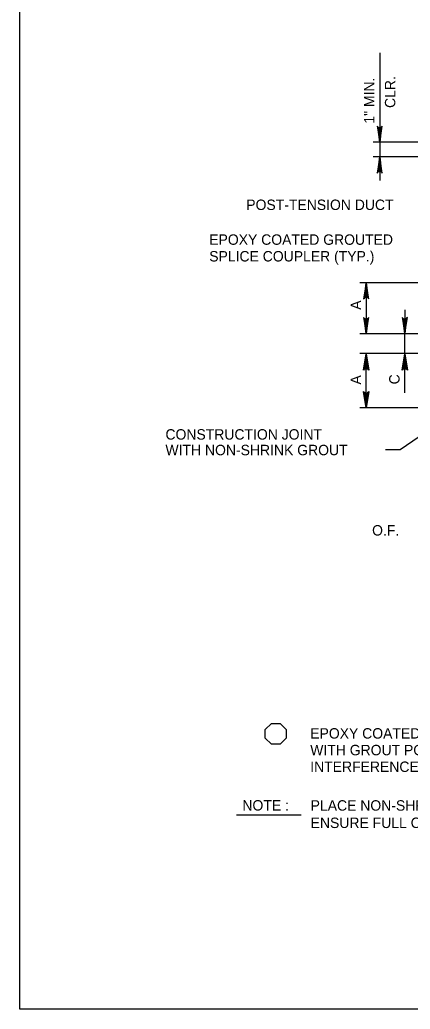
# Model space of a CAD drawing. Extents: x 641328 to 643024, y 298283 to 300065.
# Drawn here: x 642208.5 to 642320.7, y 299486.3 to 299771.1 of the extents above; entities that cross this region are included whole.
import ezdxf

# ---------------------------------------------------------------- set-up
doc = ezdxf.new("R2010")
doc.units = 0
doc.layers.add('2', color=7, linetype='Continuous')
doc.layers.add('63', color=7, linetype='Continuous')

msp = doc.modelspace()

# ---------------------------------------------------------------- linework, layer by layer
at = {"layer": '2'}
for p, q in [((642208.51, 299486.3), (642208.51, 300050.3)), ((642345.46, 299735.85), (642310.15, 299735.85)), ((642380.29, 299731.61), (642310.15, 299731.61)), ((642336.64, 299695.41), (642306.28, 299695.41)), ((642336.69, 299680.65), (642306.28, 299680.65)), ((642336.69, 299675.03), (642306.28, 299675.03)), ((642329.65, 299659.41), (642306.28, 299659.41)), ((642332.17, 299657.15), (642317.91, 299647.27)), ((642317.91, 299647.27), (642313.63, 299647.27)), ((642270.8, 299542.21), (642289.4, 299542.21)), ((642994.5, 299486.3), (642208.51, 299486.3))]:
    msp.add_line(p, q, dxfattribs=at)
msp.add_lwpolyline([(642280.84, 299568.54), (642283.34, 299568.54), (642285.09, 299566.79), (642285.09, 299564.29), (642283.34, 299562.54), (642280.84, 299562.54), (642279.09, 299564.29), (642279.09, 299566.79)], close=True, dxfattribs=at)
at = {"layer": '63'}
for p, q in [((642311.98, 299761.58), (642311.98, 299731.61)), ((642311.98, 299731.61), (642311.98, 299724.85)), ((642308.11, 299695.41), (642308.11, 299680.65)), ((642319.2, 299687.61), (642319.2, 299680.65)), ((642319.2, 299663.72), (642319.2, 299680.65)), ((642308.11, 299659.41), (642308.11, 299675.03))]:
    msp.add_line(p, q, dxfattribs=at)
for points in [[(642311.42, 299740.28), (642311.74, 299740.11), (642311.98, 299735.85), (642311.42, 299740.28), (642311.23, 299740.51), (642311.98, 299735.85), (642312.19, 299740.11), (642312.5, 299740.27), (642311.98, 299735.85), (642312.72, 299740.51), (642312.5, 299740.27)], [(642312.53, 299727.18), (642312.21, 299727.35), (642311.98, 299731.61), (642312.53, 299727.18), (642312.73, 299726.95), (642311.98, 299731.61), (642311.77, 299727.35), (642311.45, 299727.19), (642311.98, 299731.61), (642311.24, 299726.95), (642311.45, 299727.19)], [(642308.67, 299690.98), (642308.35, 299691.15), (642308.11, 299695.41), (642308.67, 299690.98), (642308.86, 299690.76), (642308.11, 299695.41), (642307.9, 299691.15), (642307.58, 299691), (642308.11, 299695.41), (642307.37, 299690.76), (642307.58, 299691)], [(642307.56, 299685.2), (642307.88, 299685.03), (642308.11, 299680.77), (642307.56, 299685.2), (642307.36, 299685.43), (642308.11, 299680.77), (642308.32, 299685.03), (642308.64, 299685.19), (642308.11, 299680.77), (642308.85, 299685.43), (642308.64, 299685.19)], [(642318.64, 299685.2), (642318.96, 299685.03), (642319.2, 299680.77), (642318.64, 299685.2), (642318.45, 299685.43), (642319.2, 299680.77), (642319.41, 299685.03), (642319.72, 299685.19), (642319.2, 299680.77), (642319.94, 299685.43), (642319.72, 299685.19)], [(642307.56, 299670.48), (642307.88, 299670.65), (642308.11, 299674.91), (642307.56, 299670.48), (642307.36, 299670.25), (642308.11, 299674.91), (642308.32, 299670.65), (642308.64, 299670.49), (642308.11, 299674.91), (642308.85, 299670.25), (642308.64, 299670.49)], [(642318.64, 299670.48), (642318.96, 299670.65), (642319.2, 299674.91), (642318.64, 299670.48), (642318.45, 299670.25), (642319.2, 299674.91), (642319.41, 299670.65), (642319.72, 299670.49), (642319.2, 299674.91), (642319.94, 299670.25), (642319.72, 299670.49)], [(642308.67, 299663.84), (642308.35, 299663.68), (642308.11, 299659.41), (642308.67, 299663.84), (642308.86, 299664.07), (642308.11, 299659.41), (642307.9, 299663.67), (642307.58, 299663.83), (642308.11, 299659.41), (642307.37, 299664.07), (642307.58, 299663.83)]]:
    msp.add_lwpolyline(points, dxfattribs=at)

# ---------------------------------------------------------------- texts
at = {"layer": '2'}
for s, height, p in [('CONSTRUCTION JOINT', 3, (642250.38, 299650.25)), ('WITH NON-SHRINK GROUT', 3, (642250.38, 299645.75)), ('EPOXY COATED GROUTED SPLICE COUPLER MAY BE RE-ORIENTED ', 2.9999, (642292.01, 299564.19)), ('WITH GROUT PORTS TO O.F. OF SLAB WHERE REQUIRED TO AVOID ', 2.9999, (642292.01, 299559.39)), ('INTERFERENCE WITH POST-TENSIONING SYSTEM OR HAUNCH.', 2.9999, (642292.01, 299554.59)), ('NOTE :', 3, (642272.5, 299543.48)), ('PLACE NON-SHRINK GROUT SLIGHTLY HIGHER THAN PLASTIC SHIMS TO ', 3, (642292.13, 299543.45)), ('ENSURE FULL CONTACT BETWEEN CONNECTED SURFACES.', 3, (642292.13, 299538.45))]:
    msp.add_text(s, height=height, dxfattribs=at).set_placement(p)
at = {"layer": '63'}
for s, p in [('1" MIN. ', (642310.48, 299741.21)), ('CLR.', (642316.48, 299745.71)), ('A', (642306.61, 299687.62)), ('A', (642306.61, 299666.1)), ('C', (642317.7, 299666.15))]:
    msp.add_text(s, height=3, rotation=90, dxfattribs=at).set_placement(p)
for s, height, p in [('POST-TENSION DUCT', 2.9999, (642273.62, 299716.34)), ('EPOXY COATED GROUTED', 2.9999, (642262.97, 299706.32)), ('SPLICE COUPLER (TYP.)', 2.9999, (642262.97, 299701.52)), ('O.F.', 3, (642309.8, 299622.64))]:
    msp.add_text(s, height=height, dxfattribs=at).set_placement(p)

doc.saveas('drawing.dxf')
